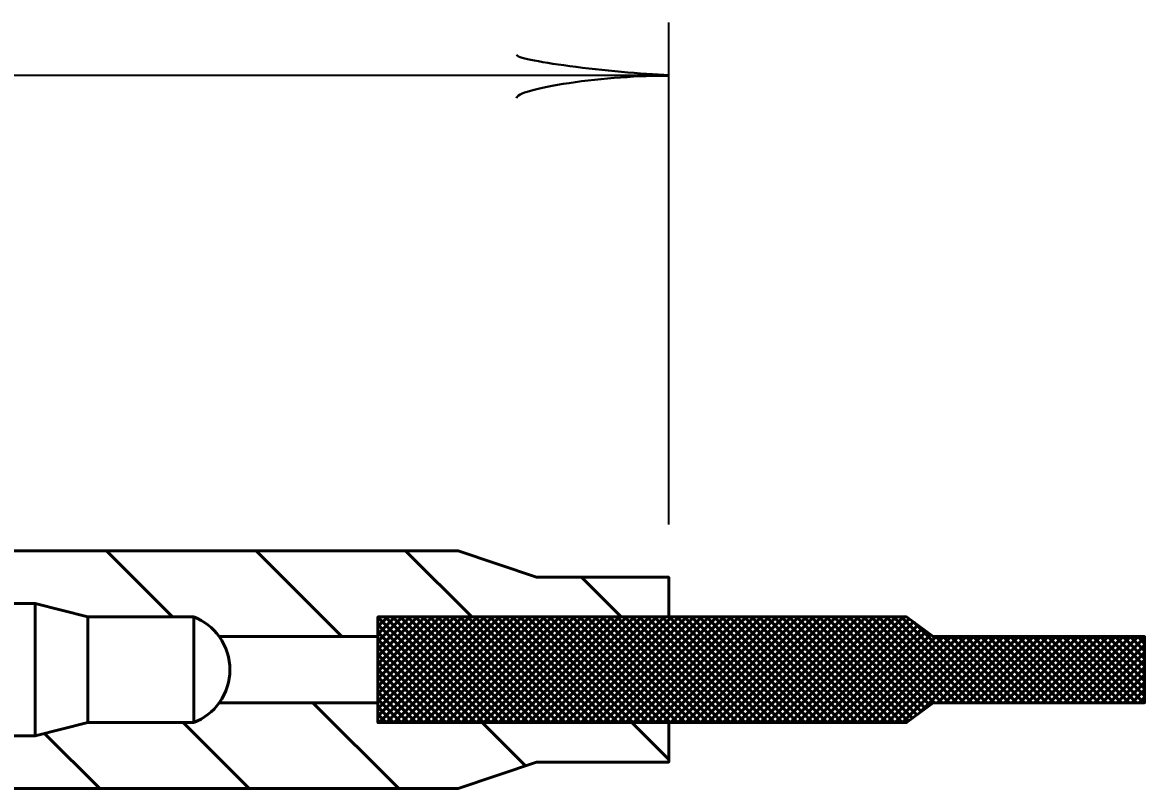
# Model space of a CAD drawing. Extents: x -1 to 679, y 0 to 440.
# Drawn here: x 328.21 to 349.43, y 352.33 to 366.83 of the extents above; entities that cross this region are included whole.
import ezdxf

# ---------------------------------------------------------------- set-up
doc = ezdxf.new("R2010")
doc.units = 0
doc.header["$LTSCALE"] = 0.8
doc.layers.add('1', color=7, linetype='Continuous', lineweight=53)

msp = doc.modelspace()

# ---------------------------------------------------------------- linework, layer by layer
at = {"layer": '1', "lineweight": 35}
for p, q in [((340.4307, 357.3301), (340.4307, 366.8301)), ((306.447, 365.8301), (340.4307, 365.8301))]:
    msp.add_line(p, q, dxfattribs=at)
at = {"layer": '1'}
for p, q in [((331.0474, 355.5801), (329.7974, 356.8301)), ((334.2508, 355.2051), (332.6258, 356.8301)), ((336.7043, 355.5801), (335.4543, 356.8301)), ((339.5327, 355.5801), (338.7827, 356.3301)), ((328.447, 355.8301), (328.447, 353.3301)), ((329.447, 355.5801), (329.447, 353.5801)), ((331.447, 355.5801), (331.447, 353.5801)), ((334.9307, 355.5362), (334.9746, 355.5801)), ((334.9307, 355.3948), (335.116, 355.5801)), ((334.9307, 355.2534), (335.2574, 355.5801)), ((334.9307, 355.112), (335.3988, 355.5801)), ((334.9307, 354.9706), (335.5403, 355.5801)), ((334.9307, 354.8292), (335.6817, 355.5801)), ((334.9307, 354.6877), (335.8231, 355.5801)), ((334.9307, 354.5463), (335.9645, 355.5801)), ((334.9307, 354.4049), (336.1059, 355.5801)), ((334.9307, 354.2635), (336.2473, 355.5801)), ((334.9307, 354.1221), (336.3888, 355.5801)), ((334.9307, 353.9807), (336.5302, 355.5801)), ((334.9307, 353.8392), (336.6716, 355.5801)), ((334.9307, 353.6978), (336.813, 355.5801)), ((336.9254, 353.5801), (334.9307, 355.5747)), ((334.9545, 353.5801), (336.9545, 355.5801)), ((337.0668, 353.5801), (335.0668, 355.5801)), ((335.0959, 353.5801), (337.0959, 355.5801)), ((337.2082, 353.5801), (335.2082, 355.5801)), ((335.2373, 353.5801), (337.2373, 355.5801)), ((337.3497, 353.5801), (335.3497, 355.5801)), ((335.3787, 353.5801), (337.3787, 355.5801)), ((337.4911, 353.5801), (335.4911, 355.5801)), ((335.5202, 353.5801), (337.5202, 355.5801)), ((337.6325, 353.5801), (335.6325, 355.5801)), ((335.6616, 353.5801), (337.6616, 355.5801)), ((337.7739, 353.5801), (335.7739, 355.5801)), ((335.803, 353.5801), (337.803, 355.5801)), ((337.9153, 353.5801), (335.9153, 355.5801)), ((335.9444, 353.5801), (337.9444, 355.5801)), ((338.0567, 353.5801), (336.0567, 355.5801)), ((336.0858, 353.5801), (338.0858, 355.5801)), ((338.1982, 353.5801), (336.1982, 355.5801)), ((336.2272, 353.5801), (338.2272, 355.5801)), ((338.3397, 353.5801), (336.3397, 355.5801)), ((336.3687, 353.5801), (338.3687, 355.5801)), ((338.4811, 353.5801), (336.4811, 355.5801)), ((336.5101, 353.5801), (338.5101, 355.5801)), ((338.6225, 353.5801), (336.6225, 355.5801)), ((336.6515, 353.5801), (338.6515, 355.5801)), ((338.7639, 353.5801), (336.7639, 355.5801)), ((336.7929, 353.5801), (338.7929, 355.5801)), ((338.9053, 353.5801), (336.9053, 355.5801)), ((336.9343, 353.5801), (338.9343, 355.5801)), ((339.0467, 353.5801), (337.0467, 355.5801)), ((337.0757, 353.5801), (339.0757, 355.5801)), ((339.1882, 353.5801), (337.1882, 355.5801)), ((337.2172, 353.5801), (339.2172, 355.5801)), ((339.3296, 353.5801), (337.3296, 355.5801)), ((337.3586, 353.5801), (339.3586, 355.5801)), ((339.471, 353.5801), (337.471, 355.5801)), ((337.5001, 353.5801), (339.5001, 355.5801)), ((339.6124, 353.5801), (337.6124, 355.5801)), ((337.6415, 353.5801), (339.6415, 355.5801)), ((339.7538, 353.5801), (337.7538, 355.5801)), ((337.7829, 353.5801), (339.7829, 355.5801)), ((339.8952, 353.5801), (337.8952, 355.5801)), ((337.9243, 353.5801), (339.9243, 355.5801)), ((340.0367, 353.5801), (338.0367, 355.5801)), ((338.0657, 353.5801), (340.0657, 355.5801)), ((340.1781, 353.5801), (338.1781, 355.5801)), ((338.2072, 353.5801), (340.2072, 355.5801)), ((340.3195, 353.5801), (338.3195, 355.5801)), ((338.3486, 353.5801), (340.3486, 355.5801)), ((340.4609, 353.5801), (338.4609, 355.5801)), ((338.49, 353.5801), (340.49, 355.5801)), ((340.6023, 353.5801), (338.6023, 355.5801)), ((338.6314, 353.5801), (340.6314, 355.5801)), ((340.7437, 353.5801), (338.7437, 355.5801)), ((338.7728, 353.5801), (340.7728, 355.5801)), ((340.8852, 353.5801), (338.8852, 355.5801)), ((338.9142, 353.5801), (340.9142, 355.5801)), ((341.0267, 353.5801), (339.0267, 355.5801)), ((339.0557, 353.5801), (341.0557, 355.5801)), ((341.1681, 353.5801), (339.1681, 355.5801)), ((339.1971, 353.5801), (341.1971, 355.5801)), ((341.3095, 353.5801), (339.3095, 355.5801)), ((339.3385, 353.5801), (341.3385, 355.5801)), ((341.4509, 353.5801), (339.4509, 355.5801)), ((339.4799, 353.5801), (341.4799, 355.5801)), ((341.5923, 353.5801), (339.5923, 355.5801)), ((339.6213, 353.5801), (341.6213, 355.5801)), ((341.7337, 353.5801), (339.7337, 355.5801)), ((339.7627, 353.5801), (341.7627, 355.5801)), ((341.8752, 353.5801), (339.8752, 355.5801)), ((339.9042, 353.5801), (341.9042, 355.5801)), ((342.0166, 353.5801), (340.0166, 355.5801)), ((340.0457, 353.5801), (342.0457, 355.5801)), ((342.158, 353.5801), (340.158, 355.5801)), ((340.1871, 353.5801), (342.1871, 355.5801)), ((342.2994, 353.5801), (340.2994, 355.5801)), ((340.3285, 353.5801), (342.3285, 355.5801)), ((342.4408, 353.5801), (340.4408, 355.5801)), ((340.4699, 353.5801), (342.4699, 355.5801)), ((342.5822, 353.5801), (340.5822, 355.5801)), ((340.6113, 353.5801), (342.6113, 355.5801)), ((342.7237, 353.5801), (340.7237, 355.5801)), ((340.7527, 353.5801), (342.7527, 355.5801)), ((342.8651, 353.5801), (340.8651, 355.5801)), ((340.8942, 353.5801), (342.8942, 355.5801)), ((343.0065, 353.5801), (341.0065, 355.5801)), ((341.0356, 353.5801), (343.0356, 355.5801)), ((343.1479, 353.5801), (341.1479, 355.5801)), ((341.177, 353.5801), (343.177, 355.5801)), ((343.2894, 353.5801), (341.2894, 355.5801)), ((341.3184, 353.5801), (343.3184, 355.5801)), ((343.4308, 353.5801), (341.4308, 355.5801)), ((341.4598, 353.5801), (343.4598, 355.5801)), ((343.5722, 353.5801), (341.5722, 355.5801)), ((341.6012, 353.5801), (343.6012, 355.5801)), ((343.7137, 353.5801), (341.7137, 355.5801)), ((341.7427, 353.5801), (343.7427, 355.5801)), ((343.8551, 353.5801), (341.8551, 355.5801)), ((341.8841, 353.5801), (343.8841, 355.5801)), ((343.9965, 353.5801), (341.9965, 355.5801)), ((342.0255, 353.5801), (344.0255, 355.5801)), ((344.1379, 353.5801), (342.1379, 355.5801)), ((342.1669, 353.5801), (344.1669, 355.5801)), ((344.2793, 353.5801), (342.2793, 355.5801)), ((342.3083, 353.5801), (344.3083, 355.5801)), ((344.4207, 353.5801), (342.4207, 355.5801)), ((342.4497, 353.5801), (344.4497, 355.5801)), ((344.5622, 353.5801), (342.5622, 355.5801)), ((342.5913, 353.5801), (344.5913, 355.5801)), ((344.7036, 353.5801), (342.7036, 355.5801)), ((342.7327, 353.5801), (344.7327, 355.5801)), ((344.845, 353.5801), (342.845, 355.5801)), ((342.8741, 353.5801), (344.8741, 355.5801)), ((344.9626, 353.6039), (342.9864, 355.5801)), ((343.0155, 353.5801), (344.9792, 355.5437)), ((345.0434, 353.6646), (343.1278, 355.5801)), ((343.1569, 353.5801), (345.06, 355.4832)), ((345.1242, 353.7252), (343.2692, 355.5801)), ((345.205, 353.7858), (343.4107, 355.5801)), ((345.2858, 353.8464), (343.5521, 355.5801)), ((345.3667, 353.907), (343.6935, 355.5801)), ((345.46, 353.9551), (343.835, 355.5801)), ((345.6014, 353.9551), (343.9764, 355.5801)), ((345.7428, 353.9551), (344.1178, 355.5801)), ((345.8843, 353.9551), (344.2593, 355.5801)), ((346.0257, 353.9551), (344.4007, 355.5801)), ((346.1671, 353.9551), (344.5421, 355.5801)), ((346.3085, 353.9551), (344.6835, 355.5801)), ((346.4499, 353.9551), (344.8249, 355.5801)), ((336.784, 353.5801), (334.9307, 355.4333)), ((336.6426, 353.5801), (334.9307, 355.2919)), ((343.2983, 353.5801), (345.1407, 355.4226)), ((343.4398, 353.5801), (345.2216, 355.3619)), ((343.5812, 353.5801), (345.3024, 355.3013)), ((346.5913, 353.9551), (345.0731, 355.4733)), ((336.5012, 353.5801), (334.9307, 355.1505)), ((343.7226, 353.5801), (345.3832, 355.2407)), ((343.864, 353.5801), (345.489, 355.2051)), ((344.0054, 353.5801), (345.6304, 355.2051)), ((344.1468, 353.5801), (345.7718, 355.2051)), ((344.2883, 353.5801), (345.9133, 355.2051)), ((344.4297, 353.5801), (346.0547, 355.2051)), ((344.5711, 353.5801), (346.1961, 355.2051)), ((344.7125, 353.5801), (346.3375, 355.2051)), ((344.8539, 353.5801), (346.4789, 355.2051)), ((345.1893, 353.774), (346.6204, 355.2051)), ((346.7328, 353.9551), (345.4828, 355.2051)), ((345.5118, 353.9551), (346.7618, 355.2051)), ((346.8742, 353.9551), (345.6242, 355.2051)), ((345.6533, 353.9551), (346.9033, 355.2051)), ((347.0156, 353.9551), (345.7656, 355.2051)), ((345.7947, 353.9551), (347.0447, 355.2051)), ((347.157, 353.9551), (345.907, 355.2051)), ((345.9361, 353.9551), (347.1861, 355.2051)), ((347.2984, 353.9551), (346.0484, 355.2051)), ((346.0775, 353.9551), (347.3275, 355.2051)), ((347.4398, 353.9551), (346.1898, 355.2051)), ((346.2189, 353.9551), (347.4689, 355.2051)), ((347.5813, 353.9551), (346.3313, 355.2051)), ((346.3603, 353.9551), (347.6103, 355.2051)), ((347.7227, 353.9551), (346.4727, 355.2051)), ((346.5018, 353.9551), (347.7518, 355.2051)), ((347.8641, 353.9551), (346.6141, 355.2051)), ((346.6432, 353.9551), (347.8932, 355.2051)), ((348.0056, 353.9551), (346.7556, 355.2051)), ((346.7846, 353.9551), (348.0346, 355.2051)), ((348.147, 353.9551), (346.897, 355.2051)), ((346.926, 353.9551), (348.176, 355.2051)), ((348.2884, 353.9551), (347.0384, 355.2051)), ((347.0674, 353.9551), (348.3174, 355.2051)), ((348.4298, 353.9551), (347.1798, 355.2051)), ((347.2088, 353.9551), (348.4588, 355.2051)), ((348.5712, 353.9551), (347.3212, 355.2051)), ((347.3502, 353.9551), (348.6002, 355.2051)), ((348.7127, 353.9551), (347.4627, 355.2051)), ((347.4917, 353.9551), (348.7417, 355.2051)), ((348.8541, 353.9551), (347.6041, 355.2051)), ((347.6331, 353.9551), (348.8831, 355.2051)), ((348.9955, 353.9551), (347.7455, 355.2051)), ((347.7745, 353.9551), (349.0245, 355.2051)), ((349.1369, 353.9551), (347.8869, 355.2051)), ((347.916, 353.9551), (349.166, 355.2051)), ((349.2783, 353.9551), (348.0283, 355.2051)), ((348.0574, 353.9551), (349.3074, 355.2051)), ((349.4197, 353.9551), (348.1697, 355.2051)), ((348.1988, 353.9551), (349.4307, 355.187)), ((349.4307, 354.0855), (348.3112, 355.2051)), ((349.4307, 354.2269), (348.4526, 355.2051)), ((349.4307, 354.3683), (348.594, 355.2051)), ((349.4307, 354.5097), (348.7354, 355.2051)), ((349.4307, 354.6512), (348.8768, 355.2051)), ((349.4307, 354.7926), (349.0182, 355.2051)), ((349.4307, 354.934), (349.1597, 355.2051)), ((349.4307, 355.0755), (349.3012, 355.2051)), ((336.3597, 353.5801), (334.9307, 355.0091)), ((336.2183, 353.5801), (334.9307, 354.8677)), ((348.3402, 353.9551), (349.4307, 355.0456)), ((348.4817, 353.9551), (349.4307, 354.9042)), ((336.0769, 353.5801), (334.9307, 354.7262)), ((348.6231, 353.9551), (349.4307, 354.7627)), ((335.9355, 353.5801), (334.9307, 354.5848)), ((335.7941, 353.5801), (334.9307, 354.4434)), ((348.7645, 353.9551), (349.4307, 354.6213)), ((348.9059, 353.9551), (349.4307, 354.4799)), ((335.6526, 353.5801), (334.9307, 354.3019)), ((349.0473, 353.9551), (349.4307, 354.3385)), ((335.5112, 353.5801), (334.9307, 354.1605)), ((335.3698, 353.5801), (334.9307, 354.0191)), ((349.1887, 353.9551), (349.4307, 354.1971)), ((349.3302, 353.9551), (349.4307, 354.0557)), ((335.3268, 352.3301), (333.7018, 353.9551)), ((335.2283, 353.5801), (334.9307, 353.8777)), ((332.4983, 352.3301), (331.2483, 353.5801)), ((335.0869, 353.5801), (334.9307, 353.7362)), ((334.9455, 353.5801), (334.9307, 353.5948)), ((337.7247, 352.7607), (336.9052, 353.5801)), ((340.4307, 352.8829), (339.7336, 353.5801)), ((329.6699, 352.3301), (328.6253, 353.3747))]:
    msp.add_line(p, q, dxfattribs=at)
for points in [[(325.447, 355.8301), (327.447, 355.8301), (327.447, 356.8301), (336.447, 356.8301), (337.9307, 356.3301), (340.4307, 356.3301), (340.4307, 355.5801), (334.9307, 355.5801), (334.9307, 355.2051), (331.9307, 355.2051)], [(331.447, 355.5801), (329.447, 355.5801), (328.447, 355.8301), (327.447, 355.8301)], [(331.9307, 353.9551), (334.9307, 353.9551), (334.9307, 353.5801), (340.4307, 353.5801), (340.4307, 352.8301), (337.9307, 352.8301), (336.447, 352.3301), (327.447, 352.3301)], [(327.447, 352.3301), (327.447, 353.3301), (328.447, 353.3301), (329.447, 353.5801), (331.447, 353.5801)]]:
    msp.add_lwpolyline(points, dxfattribs=at)
msp.add_lwpolyline([(334.9307, 353.9551), (334.9307, 355.2051), (334.9307, 355.5801), (340.4307, 355.5801), (344.9307, 355.5801), (345.4307, 355.2051), (349.4307, 355.2051), (349.4307, 353.9551), (345.4307, 353.9551), (344.9307, 353.5801), (340.4307, 353.5801), (334.9307, 353.5801)], close=True, dxfattribs=at)
for start, end in [(35.63896, 68.79323), (324.36104, 35.63896), (291.20677, 324.36104)]:
    msp.add_arc((331.059, 354.5801), 1.0726, start, end, dxfattribs=at)
at = {"layer": '1', "lineweight": 40}
for centre, major_axis, ratio, start_param, end_param in [((339.3102, 366.0417), (1.7565, -0.1757), 0.07063, 3.1407148, 5.41811), ((339.3396, 365.5538), (1.7857, 0.1562), 0.122415, 0.8963533, 3.1415927)]:
    msp.add_ellipse(centre, major_axis=major_axis, ratio=ratio, start_param=start_param, end_param=end_param, dxfattribs=at)

doc.saveas('drawing.dxf')
